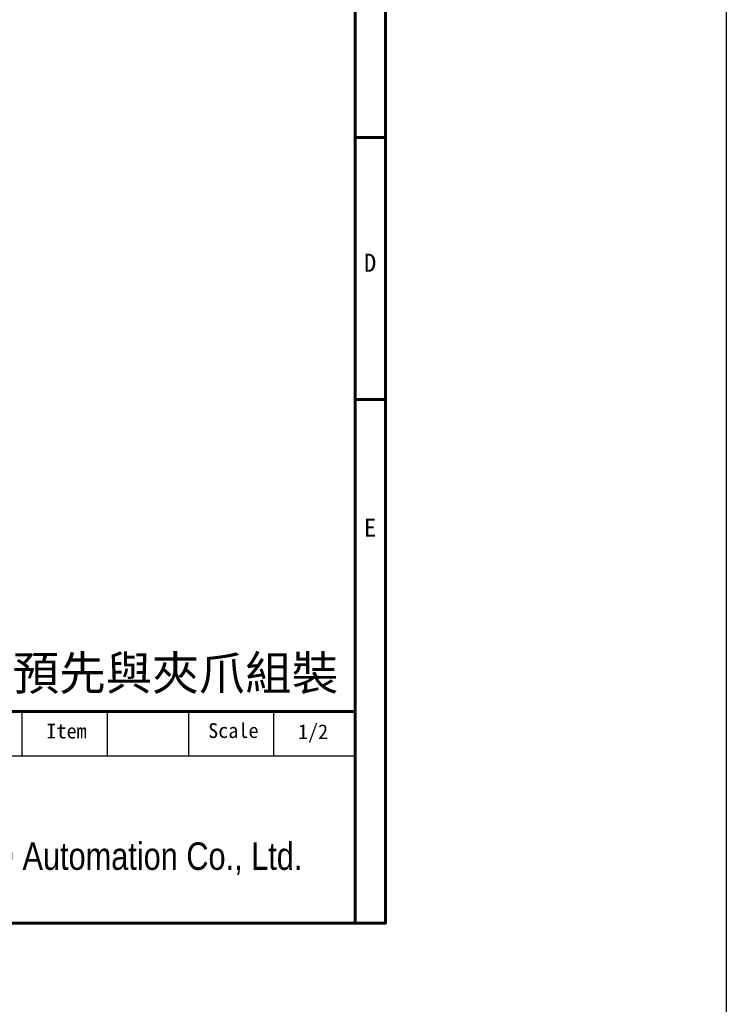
# Model space of a CAD drawing. Header units: millimetres. Extents: x 399 to 6076, y -1991 to 1602.
# Tile 318 of 324: x 5952 to 6076, y -37 to 136. Entities that reach past the tile are written whole.
import ezdxf
from ezdxf.enums import TextEntityAlignment as Align

# ---------------------------------------------------------------- set-up
doc = ezdxf.new("R2010")
doc.units = ezdxf.units.MM
doc.linetypes.add('SLD-實線', pattern=[0])
doc.layers.add('AM_0', color=7, linetype='Continuous', lineweight=50)
doc.layers.add('BORDER', color=7, linetype='Continuous')
doc.layers.add('圖框', color=7, linetype='SLD-實線')
doc.styles.add('SEACAD_arial_ttf', font='arial.ttf', dxfattribs={"height": 0.2})
doc.styles.get("Standard").update_dxf_attribs({"font": 'arial.ttf'})
doc.styles.add('標題欄', font='txt')

# ---------------------------------------------------------------- blocks, each defined once
blk = doc.blocks.new('A4-英文圖框-橫式')
at = {"layer": 'BORDER', "color": 123, "linetype": 'Continuous', "lineweight": 60, "ltscale": 25.4}
for p, q in [((2549.79, 183.5), (2549.79, -95.06)), ((2549.79, 43.16), (2555.09, 43.16)), ((2549.79, -2.91), (2555.09, -2.91)), ((2151.7, -57.78), (2549.79, -57.78))]:
    blk.add_line(p, q, dxfattribs=at)
at = {"layer": 'BORDER', "color": 60, "linetype": 'Continuous', "ltscale": 25.4}
for p, q in [((2491.17, -65.63), (2491.17, -57.78)), ((2506.17, -65.63), (2506.17, -57.78)), ((2520.48, -65.63), (2520.48, -57.78)), ((2535.48, -65.63), (2535.48, -57.78)), ((2151.7, -65.63), (2549.79, -65.63)), ((2364.21, -95.06), (2549.79, -95.06))]:
    blk.add_line(p, q, dxfattribs=at)
at = {"layer": 'BORDER', "color": 123, "linetype": 'Continuous', "lineweight": 60, "ltscale": 25.4}
blk.add_lwpolyline([(2151.7, 188.79), (2555.09, 188.79), (2555.09, -95.06), (2151.7, -95.06)], close=True, dxfattribs=at)
at = {"color": 3, "style": '標題欄'}
for s, p in [('D', (2551.33, 19.54)), ('E', (2551.33, -27.06))]:
    blk.add_text(s, height=3.18, dxfattribs=at).set_placement(p)
at = {"color": 60, "style": '標題欄'}
for s, p in [('D', (2551.33, 19.54)), ('E', (2551.33, -27.06))]:
    blk.add_text(s, height=3.18, dxfattribs=at).set_placement(p)
at = {"layer": 'BORDER', "color": 7, "linetype": 'Continuous', "ltscale": 25.4, "style": 'SEACAD_arial_ttf', "width": 0.8}
blk.add_text('TOYO Automation Co., Ltd.', height=4.8353, dxfattribs=at).set_placement((2474.42, -80.83), align=Align.TOP_LEFT)
at = {"layer": '圖框', "style": '標題欄'}
for s, p in [('Item', (2495.44, -59.94)), ('Scale', (2523.91, -59.86))]:
    blk.add_text(s, height=2.605, dxfattribs=at).set_placement(p, align=Align.TOP_LEFT)

msp = doc.modelspace()

# ---------------------------------------------------------------- linework, layer by layer
at = {"color": 2}
msp.add_lwpolyline([(5074.625, 785.255), (6076.406, 785.255), (6076.406, -980.166), (5074.625, -980.166)], close=True, dxfattribs=at)

# ---------------------------------------------------------------- block references
msp.add_blockref('A4-英文圖框-橫式', (3461.319, 72.605))

# ---------------------------------------------------------------- texts
at = {"layer": 'AM_0', "insert": (6008.111, 17.821), "char_height": 6, "attachment_point": 9}
msp.add_mtext_dynamic_manual_height_columns('{\\fPMingLiU|b0|i0|c136|p18;選配板金}/{\\fPMingLiU|b0|i0|c136|p18;中繼線}/{\\fPMingLiU|b0|i0|c136|p18;束線帶請於出貨時預先與夾爪組裝}', width=218.23164, gutter_width=1, heights=[0], dxfattribs=at)
at = {"layer": '圖框', "style": '標題欄'}
msp.add_text('1/2', height=2.6053, dxfattribs=at).set_placement((6001.021, 12.537), align=Align.TOP_LEFT)

doc.saveas('drawing.dxf')
